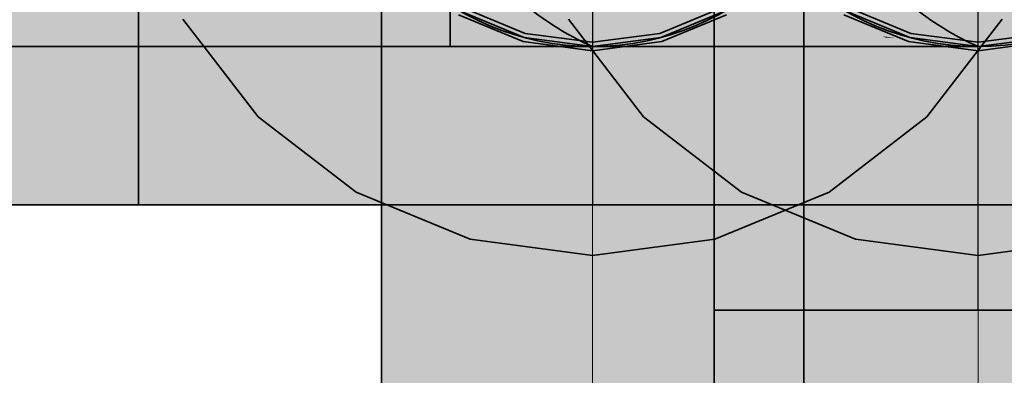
# Model space of a CAD drawing. Extents: x -350 to 540, y -53 to 541.
# Tile 443 of 569: x 213.24 to 217.9, y 207.5 to 209.19. Entities that reach past the tile are written whole.
import ezdxf
from ezdxf.lldxf.tags import DXFTag

# ---------------------------------------------------------------- set-up
doc = ezdxf.new("R2010")
doc.units = 0
doc.layers.get('0').update_dxf_attribs({"lineweight": 35})
for name, color, linetype, lineweight, true_color in [('L_Abluft', 7, 'Continuous', 35, 0xf7d209), ('L_Abluft-Shading', 7, 'Continuous', 35, 0xf7d209), ('L_Bauteil', 7, 'Continuous', 35, 0xababab), ('L_Bauteil-Shading', 7, 'Continuous', 35, 0xababab)]:
    doc.layers.add(name, color=color, linetype=linetype, lineweight=lineweight, true_color=true_color)
tags = doc.linetypes.add('STRICHPUNKT2', pattern=[12.7, 6.35, -3.175, 0, -3.175]).pattern_tags.tags
tags[10:11] = [DXFTag(74, 4), DXFTag(75, 0), DXFTag(340, '0'), DXFTag(46, 0.0), DXFTag(50, 0.0), DXFTag(44, 0.0), DXFTag(45, 0.0)]
tags[8:9] = [DXFTag(74, 4), DXFTag(75, 0), DXFTag(340, '0'), DXFTag(46, 0.0), DXFTag(50, 0.0), DXFTag(44, 0.0), DXFTag(45, 0.0)]
tags[6:7] = [DXFTag(74, 4), DXFTag(75, 0), DXFTag(340, '0'), DXFTag(46, 0.0), DXFTag(50, 0.0), DXFTag(44, 0.0), DXFTag(45, 0.0)]
tags[4:5] = [DXFTag(74, 4), DXFTag(75, 0), DXFTag(340, '0'), DXFTag(46, 0.0), DXFTag(50, 0.0), DXFTag(44, 0.0), DXFTag(45, 0.0)]

# ---------------------------------------------------------------- blocks, each defined once
blk = doc.blocks.new('3D-Ansicht-A06HSWBANL', base_point=(172.3963, 139.9809))
at = {"layer": 'L_Abluft-Shading', "color": 40, "true_color": 0xe5c208}
for points in [[(215.6908, 209.7954), (215.4496, 209.7454), (215.6908, 209.0801), (215.4496, 209.0542)], [(216.4496, 209.7454), (216.2084, 209.7954), (216.4496, 209.0542), (216.2084, 209.0801)], [(217.4519, 209.6661), (217.1504, 209.6037), (217.4519, 209.2044), (217.1504, 209.1263)], [(217.1504, 209.1263), (217.1504, 208.9119), (217.4519, 209.2044), (217.4519, 208.9593)], [(217.1504, 208.9119), (217.1504, 208.7396), (217.4519, 208.9593), (217.4519, 208.772)]]:
    blk.add_solid(points, dxfattribs=at)
at = {"layer": 'L_Abluft-Shading', "color": 40, "true_color": 0xecc908}
for points in [[(215.9496, 209.8124), (215.6908, 209.7954), (215.9496, 209.0889), (215.6908, 209.0801)], [(216.2084, 209.7954), (215.9496, 209.8124), (216.2084, 209.0801), (215.9496, 209.0889)], [(217.4519, 209.2044), (217.4519, 208.9593), (217.7754, 209.231), (217.7754, 208.9754)], [(217.7754, 209.231), (217.7754, 208.9754), (218.0989, 209.2044), (218.0989, 208.9593)], [(215.6908, 208.8209), (215.6908, 209.0801), (215.4496, 208.7817), (215.4496, 209.0542)], [(216.4496, 208.7817), (216.4496, 209.0542), (216.2084, 208.8209), (216.2084, 209.0801)], [(217.4519, 208.9593), (217.4519, 208.772), (217.7754, 208.9754), (217.7754, 208.783)], [(217.7754, 208.9754), (217.7754, 208.783), (218.0989, 208.9593), (218.0989, 208.772)], [(215.6908, 208.3124), (215.6908, 208.8209), (215.4496, 208.3124), (215.4496, 208.7817)], [(216.4496, 208.3124), (216.4496, 208.7817), (216.2084, 208.3124), (216.2084, 208.8209)], [(217.1504, 208.7396), (217.1504, 208.5619), (217.4519, 208.772), (217.4519, 208.5781)], [(217.4519, 208.5781), (217.1504, 208.5619), (217.4519, 207.8414), (217.1504, 207.8201)], [(217.1504, 207.8201), (217.1504, 207.8124), (217.4519, 207.8414), (217.4519, 207.8124)]]:
    blk.add_solid(points, dxfattribs=at)
at = {"layer": 'L_Abluft-Shading', "color": 56, "true_color": 0x887304}
for points in [[(216.5254, 209.0624), (216.568, 209.2242), (216.5254, 209.5802), (216.568, 209.8089)], [(216.6046, 209.0624), (216.3636, 209.105), (216.4844, 209.0732)], [(216.3636, 209.105), (216.6046, 209.0624), (216.9852, 209.0732), (217.0432, 209.0624)], [(216.3636, 209.105), (216.9852, 209.0732), (216.8144, 209.105)], [(216.5254, 209.0624), (216.6046, 209.0624), (216.4844, 209.0732)]]:
    blk.add_solid(points, dxfattribs=at)
at = {"layer": 'L_Abluft-Shading', "color": 52, "true_color": 0xd6b607}
for points in [[(215.4496, 209.7454), (215.2425, 209.666), (215.4496, 209.0542), (215.2425, 209.0131)], [(216.6567, 209.666), (216.4496, 209.7454), (216.6567, 209.0131), (216.4496, 209.0542)], [(217.1504, 209.6037), (216.8915, 209.5044), (217.1504, 209.1263), (216.8915, 209.0022)], [(216.8915, 209.0022), (216.8915, 208.8365), (217.1504, 209.1263), (217.1504, 208.9119)], [(216.8915, 208.8365), (216.8915, 208.6882), (217.1504, 208.9119), (217.1504, 208.7396)]]:
    blk.add_solid(points, dxfattribs=at)
at = {"layer": 'L_Abluft-Shading', "color": 42, "true_color": 0xc1a407}
for points in [[(215.2425, 209.0131), (215.2425, 209.666), (215.0835, 209.263), (215.159, 209.6115)], [(216.8156, 208.9595), (216.6567, 209.666), (216.6567, 209.0131)], [(216.8156, 208.9595), (216.8156, 208.9611), (216.6567, 209.666), (216.6764, 209.6531)], [(216.8156, 208.9611), (216.8156, 209.5624), (216.6764, 209.6531)], [(216.8915, 209.0022), (216.8915, 209.5044), (216.6929, 208.9677), (216.8423, 209.4723)], [(216.8423, 209.4723), (216.6929, 209.3749), (216.6929, 208.9677)], [(215.2425, 209.0131), (215.0835, 209.263), (215.0835, 208.9595)], [(216.8915, 209.0022), (216.6929, 208.9677), (216.6929, 208.8405)], [(216.6929, 208.8405), (216.6929, 208.7383), (216.8915, 209.0022), (216.8915, 208.8365)], [(216.6929, 208.7383), (216.6929, 208.6212), (216.8915, 208.8365), (216.8915, 208.6882)]]:
    blk.add_solid(points, dxfattribs=at)
at = {"layer": 'L_Abluft-Shading', "color": 54, "true_color": 0xa78e06}
for points in [[(215.0835, 209.263), (215.0835, 209.5624), (214.9836, 208.897), (214.9836, 209.4418)], [(216.9155, 209.4418), (216.8156, 209.5624), (216.9155, 208.897), (216.8156, 208.9595)], [(216.6929, 208.9677), (216.6929, 209.3749), (216.568, 208.6521), (216.568, 209.2242)], [(215.0835, 209.263), (214.9836, 208.897), (215.046, 208.936)], [(215.0835, 208.9595), (215.0835, 209.263), (215.046, 208.936)], [(215.8299, 209.1191), (216.1462, 209.1453), (215.7607, 209.2299)], [(216.1462, 209.1453), (216.2997, 209.158), (215.7607, 209.2299), (216.2129, 209.2299)], [(215.8299, 209.1191), (216.3302, 209.1328), (216.1704, 209.1473)], [(215.8299, 209.1191), (215.8387, 209.105), (216.3302, 209.1328), (216.3636, 209.105)], [(216.3302, 209.1328), (216.2997, 209.158), (216.1704, 209.1473)], [(216.6929, 208.9677), (216.568, 208.6521), (216.6661, 208.8)], [(216.6929, 208.8405), (216.6929, 208.9677), (216.6661, 208.8)], [(216.568, 208.6521), (216.568, 208.6239), (216.6929, 208.8405), (216.6929, 208.7383)], [(216.568, 208.6239), (216.568, 208.5432), (216.6929, 208.7383), (216.6929, 208.6212)]]:
    blk.add_solid(points, dxfattribs=at)
at = {"layer": 'L_Abluft-Shading', "color": 56, "true_color": 0x8a7505}
for points in [[(214.9836, 209.4418), (214.9496, 209.3124), (214.9836, 208.897), (214.9496, 208.8301)], [(216.9496, 209.3124), (216.9155, 209.4418), (216.9496, 208.8301), (216.9155, 208.897)], [(216.568, 209.2242), (216.5254, 209.0624), (216.5529, 208.5804), (216.5254, 208.5012)], [(216.568, 209.2242), (216.5529, 208.5804), (216.568, 208.6521)], [(215.9225, 209.0624), (216.5254, 209.0624), (215.8387, 209.105), (216.4844, 209.0732)], [(216.4844, 209.0732), (216.3636, 209.105), (215.8387, 209.105)], [(216.5254, 208.5012), (216.5254, 208.4595), (216.568, 208.6239), (216.568, 208.5432)], [(216.5529, 208.5804), (216.568, 208.6239), (216.568, 208.6521)]]:
    blk.add_solid(points, dxfattribs=at)
at = {"layer": 'L_Abluft-Shading', "color": 44, "true_color": 0x927c05}
for points in [[(215.4496, 209.4464), (215.3363, 209.2502), (215.6908, 209.3465), (215.642, 209.1647)], [(215.6908, 209.3465), (215.642, 209.1647), (215.9496, 209.3124), (215.9496, 209.1538)], [(215.9496, 209.3124), (215.9496, 209.1538), (216.2084, 209.3465), (216.2442, 209.2127)], [(216.2442, 209.2127), (216.2731, 209.105), (216.5138, 209.3352), (216.5746, 209.2299)], [(215.3363, 209.2502), (215.3246, 209.2299), (215.642, 209.1647), (215.6261, 209.105)], [(215.9496, 209.1538), (215.9496, 209.0624), (216.2442, 209.2127), (216.2731, 209.105)], [(215.642, 209.1647), (215.6261, 209.105), (215.9496, 209.1538), (215.9496, 209.0624)]]:
    blk.add_solid(points, dxfattribs=at)
at = {"layer": 'L_Abluft-Shading', "color": 52, "true_color": 0xddbc08}
for points in [[(213.7996, 209.1133), (213.7996, 209.3124), (213.0957, 209.1133), (213.0957, 209.3124)], [(218.0996, 209.1133), (218.0996, 209.3124), (213.7996, 209.1133), (213.7996, 209.3124)], [(213.0957, 208.8982), (213.7996, 208.8982), (213.0957, 209.1133), (213.7996, 209.1133)], [(213.7996, 208.8982), (218.0996, 208.8982), (213.7996, 209.1133), (218.0996, 209.1133)], [(215.4496, 208.3124), (215.2425, 208.3124), (215.4496, 206.4024), (215.2425, 206.4024)], [(216.6567, 208.3124), (216.4496, 208.3124), (216.6567, 206.4024), (216.4496, 206.4024)], [(217.0845, 207.8124), (216.8915, 207.8124), (216.8915, 207.7896)], [(217.1504, 206.4024), (217.1504, 207.8124), (216.8915, 207.7896), (217.0845, 207.8124)], [(217.1504, 206.4024), (216.8915, 207.7896), (216.8915, 206.4024)]]:
    blk.add_solid(points, dxfattribs=at)
at = {"layer": 'L_Abluft-Shading', "color": 54, "true_color": 0xaa9106}
for points in [[(211.5957, 209.2299), (211.5957, 209.105), (215.2754, 209.2299), (215.2754, 209.105)], [(215.2754, 209.105), (215.8299, 209.1191), (215.2754, 209.2299), (215.7607, 209.2299)], [(215.2754, 209.105), (215.8387, 209.105), (215.8299, 209.1191)], [(215.0448, 208.6011), (215.0835, 208.6379), (215.046, 208.936), (215.0835, 208.9595)], [(216.8156, 208.6379), (216.817, 208.6366), (216.8156, 208.9595), (216.8158, 208.9594)], [(216.817, 208.6366), (216.9155, 208.5432), (216.8158, 208.9594), (216.9155, 208.897)], [(214.9836, 208.5432), (215.0448, 208.6011), (214.9836, 208.897), (215.046, 208.936)], [(215.0835, 208.3124), (215.0835, 208.6379), (214.9836, 208.3124), (214.9836, 208.5432)], [(216.568, 208.5432), (216.568, 208.4637), (216.6929, 208.6212), (216.6929, 208.5027)], [(216.9155, 208.3124), (216.9155, 208.5432), (216.8156, 208.3124), (216.8156, 208.6379)], [(213.7996, 208.3806), (213.7996, 208.5804), (213.0957, 208.3806), (213.0957, 208.5804)], [(218.0996, 208.3806), (218.0996, 208.5804), (213.7996, 208.3806), (213.7996, 208.5804)], [(216.568, 208.4637), (216.568, 207.8124), (216.6929, 208.5027), (216.6929, 207.8124)], [(215.0835, 208.3124), (214.9836, 208.3124), (215.0835, 206.4024), (214.9836, 206.4024)], [(216.9155, 208.3124), (216.8156, 208.3124), (216.9155, 206.4024), (216.8156, 206.4024)], [(216.6929, 207.7521), (216.6929, 207.8124), (216.568, 207.7102), (216.568, 207.8124)], [(216.6929, 206.4024), (216.6929, 207.7521), (216.568, 206.4024), (216.568, 207.7102)]]:
    blk.add_solid(points, dxfattribs=at)
at = {"layer": 'L_Abluft-Shading', "color": 54, "true_color": 0xa18905}
for points in [[(216.2997, 209.158), (216.5972, 209.2078), (216.2129, 209.2299), (216.5143, 209.2299)], [(216.3784, 209.1712), (216.4855, 209.1606), (216.5517, 209.2002)], [(216.4855, 209.1606), (216.767, 209.1328), (216.5517, 209.2002), (216.6296, 209.2133)], [(216.2997, 209.158), (216.767, 209.1328), (216.3784, 209.1712)], [(216.767, 209.1328), (216.2997, 209.158), (216.8144, 209.105), (216.3302, 209.1328)], [(216.3302, 209.1328), (216.3636, 209.105), (216.8144, 209.105)]]:
    blk.add_solid(points, dxfattribs=at)
at = {"layer": 'L_Abluft-Shading', "color": 44, "true_color": 0x988105}
for points in [[(216.7688, 209.2299), (216.6296, 209.2133), (217.1575, 209.1052), (216.767, 209.1328)], [(217.1581, 209.105), (217.1603, 209.105), (216.7688, 209.2299), (216.8992, 209.2299)], [(216.767, 209.1328), (216.8144, 209.105), (217.1575, 209.1052), (217.1581, 209.105)]]:
    blk.add_solid(points, dxfattribs=at)
at = {"layer": 'L_Abluft-Shading', "color": 44, "true_color": 0x8d7805}
for points in [[(216.8992, 209.2299), (217.1603, 209.105), (216.9184, 209.2299), (217.2678, 209.105)], [(216.9184, 209.2299), (217.2246, 209.1204), (216.9934, 209.2299), (217.3231, 209.1105)], [(216.9934, 209.2299), (217.3231, 209.1105), (217.0865, 209.2299), (217.3777, 209.105)], [(217.2246, 209.1204), (217.2678, 209.105), (217.3231, 209.1105), (217.3383, 209.105)], [(217.3231, 209.1105), (217.3383, 209.105), (217.3777, 209.105)]]:
    blk.add_solid(points, dxfattribs=at)
at = {"layer": 'L_Abluft-Shading', "color": 46, "true_color": 0x816e04}
for points in [[(217.0865, 209.2299), (217.3777, 209.105), (217.0883, 209.2299), (217.4021, 209.105)], [(217.4021, 209.105), (217.4504, 209.105), (217.0883, 209.2299), (217.1363, 209.2299)], [(217.4504, 209.105), (217.4519, 209.105), (217.1363, 209.2299), (217.1504, 209.2299)], [(217.2678, 209.105), (217.1603, 209.105), (217.4123, 209.0742), (217.165, 209.1043)], [(217.165, 209.1043), (217.4405, 209.0624), (217.4123, 209.0742)], [(217.2678, 209.105), (217.4123, 209.0742), (217.3652, 209.0938)], [(217.3383, 209.105), (217.2678, 209.105), (217.3652, 209.0938)], [(217.6902, 209.0624), (217.3383, 209.105), (217.6374, 209.0624), (217.3652, 209.0938)], [(217.3383, 209.105), (217.6902, 209.0624), (217.671, 209.065)], [(217.671, 209.065), (217.3777, 209.105), (217.3383, 209.105)], [(217.3652, 209.0938), (217.4123, 209.0742), (217.6374, 209.0624), (217.5086, 209.0624)], [(217.4123, 209.0742), (217.4405, 209.0624), (217.5086, 209.0624)]]:
    blk.add_solid(points, dxfattribs=at)
at = {"layer": 'L_Abluft-Shading', "color": 44, "true_color": 0x8b7605}
for points in [[(211.5957, 209.105), (211.5957, 209.0624), (215.2754, 209.105), (215.2754, 209.0624)], [(215.9225, 209.0624), (215.8387, 209.105), (215.2754, 209.0624), (215.2754, 209.105)], [(214.9836, 208.5432), (214.9836, 208.897), (214.9496, 208.4415), (214.9496, 208.8301)], [(216.9496, 208.4415), (216.9496, 208.8301), (216.9155, 208.5432), (216.9155, 208.897)], [(214.9836, 208.3124), (214.9836, 208.5432), (214.9496, 208.3124), (214.9496, 208.4415)], [(216.5254, 208.4595), (216.5254, 208.4218), (216.568, 208.5432), (216.568, 208.4637)], [(216.9496, 208.3124), (216.9496, 208.4415), (216.9155, 208.3124), (216.9155, 208.5432)], [(216.5254, 208.4218), (216.5254, 207.8124), (216.568, 208.4637), (216.568, 207.8124)], [(213.7996, 208.3124), (213.7996, 208.3806), (213.0957, 208.3124), (213.0957, 208.3806)], [(218.0996, 208.3124), (218.0996, 208.3806), (213.7996, 208.3124), (213.7996, 208.3806)], [(214.9836, 208.3124), (214.9496, 208.3124), (214.9836, 206.4024), (214.9496, 206.4024)], [(216.9496, 208.3124), (216.9155, 208.3124), (216.9496, 206.4024), (216.9155, 206.4024)], [(216.568, 207.7102), (216.568, 207.8124), (216.5254, 207.6669), (216.5254, 207.8124)], [(216.568, 206.4024), (216.568, 207.7102), (216.5254, 206.4024), (216.5254, 207.6669)]]:
    blk.add_solid(points, dxfattribs=at)
at = {"layer": 'L_Abluft-Shading', "color": 40, "true_color": 0xf4d008}
for points in [[(215.9496, 208.8343), (215.9496, 209.0889), (215.6908, 208.8209), (215.6908, 209.0801)], [(216.2084, 208.8209), (216.2084, 209.0801), (215.9496, 208.8343), (215.9496, 209.0889)], [(215.9496, 208.3124), (215.9496, 208.8343), (215.6908, 208.3124), (215.6908, 208.8209)], [(216.2084, 208.3124), (216.2084, 208.8209), (215.9496, 208.3124), (215.9496, 208.8343)], [(217.4519, 208.772), (217.4519, 208.5781), (217.7754, 208.783), (217.7754, 208.5836)], [(217.7754, 208.783), (217.7754, 208.5836), (218.0989, 208.772), (218.0989, 208.5781)], [(217.7754, 208.5836), (217.4519, 208.5781), (217.7754, 207.8524), (217.4519, 207.8414)], [(218.0989, 208.5781), (217.7754, 208.5836), (218.0989, 207.8524), (217.7754, 207.8524)], [(217.4519, 207.8414), (217.4519, 207.8124), (217.7754, 207.8524), (217.7754, 207.8124)], [(217.7754, 207.8524), (217.7754, 207.8124), (218.0989, 207.8524), (218.0989, 207.8124)]]:
    blk.add_solid(points, dxfattribs=at)
at = {"layer": 'L_Abluft-Shading', "color": 56, "true_color": 0x857104}
for points in [[(217.0432, 209.0624), (217.1581, 209.105), (216.8144, 209.105)], [(217.0432, 209.0624), (217.4405, 209.0624), (217.1581, 209.105), (217.165, 209.1043)], [(217.165, 209.1043), (217.1603, 209.105), (217.1581, 209.105)]]:
    blk.add_solid(points, dxfattribs=at)
at = {"layer": 'L_Abluft-Shading', "color": 46, "true_color": 0x7d6a04}
for points in [[(217.4021, 209.105), (217.3777, 209.105), (217.6879, 209.0628), (217.671, 209.065)], [(217.4021, 209.105), (217.6879, 209.0628), (217.5767, 209.0826)], [(217.4504, 209.105), (217.4021, 209.105), (217.5767, 209.0826)], [(217.7754, 209.0624), (217.4504, 209.105), (217.7336, 209.0624), (217.5767, 209.0826)], [(217.4504, 209.105), (217.7754, 209.0624), (217.5648, 209.0901)], [(217.5648, 209.0901), (217.4519, 209.105), (217.4504, 209.105)], [(217.5767, 209.0826), (217.6879, 209.0628), (217.7336, 209.0624), (217.691, 209.0624)], [(217.671, 209.065), (217.6902, 209.0624), (217.6879, 209.0628)], [(217.6879, 209.0628), (217.6902, 209.0624), (217.691, 209.0624)]]:
    blk.add_solid(points, dxfattribs=at)
at = {"layer": 'L_Abluft-Shading', "color": 52, "true_color": 0xdcbb08}
for points in [[(215.4496, 208.7817), (215.4496, 209.0542), (215.2425, 208.7193), (215.2425, 209.0131)], [(216.6567, 208.7193), (216.6567, 209.0131), (216.4496, 208.7817), (216.4496, 209.0542)], [(215.4496, 208.3124), (215.4496, 208.7817), (215.2425, 208.3124), (215.2425, 208.7193)], [(216.6567, 208.3124), (216.6567, 208.7193), (216.4496, 208.3124), (216.4496, 208.7817)], [(216.8915, 208.6882), (216.8915, 208.5362), (217.1504, 208.7396), (217.1504, 208.5619)], [(217.1504, 208.5619), (216.8915, 208.5362), (217.0845, 207.8124), (216.8915, 207.8124)], [(217.1504, 208.5619), (217.0845, 207.8124), (217.1504, 207.8201)], [(217.0845, 207.8124), (217.1504, 207.8124), (217.1504, 207.8201)]]:
    blk.add_solid(points, dxfattribs=at)
at = {"layer": 'L_Abluft-Shading', "color": 42, "true_color": 0xc6a807}
for points in [[(215.2425, 208.7193), (215.2425, 209.0131), (215.0835, 208.6379), (215.0835, 208.9595)], [(216.8156, 208.6379), (216.8156, 208.9595), (216.6567, 208.7193), (216.6567, 209.0131)], [(213.7996, 208.5804), (213.7996, 208.8982), (213.0957, 208.5804), (213.0957, 208.8982)], [(218.0996, 208.5804), (218.0996, 208.8982), (213.7996, 208.5804), (213.7996, 208.8982)], [(215.2425, 208.3124), (215.2425, 208.7193), (215.0835, 208.3124), (215.0835, 208.6379)], [(216.8156, 208.3124), (216.8156, 208.6379), (216.6567, 208.3124), (216.6567, 208.7193)], [(216.6929, 208.6212), (216.6929, 208.5027), (216.8915, 208.6882), (216.8915, 208.5362)], [(216.6929, 208.5027), (216.6929, 207.8124), (216.8915, 208.5362), (216.8915, 207.8124)], [(215.2425, 208.3124), (215.0835, 208.3124), (215.2425, 206.4024), (215.0835, 206.4024)], [(216.8156, 208.3124), (216.6567, 208.3124), (216.8156, 206.4024), (216.6567, 206.4024)], [(216.8915, 207.7896), (216.8915, 207.8124), (216.6929, 207.7521), (216.6929, 207.8124)], [(216.8915, 206.4024), (216.8915, 207.7896), (216.6929, 206.4024), (216.6929, 207.7521)]]:
    blk.add_solid(points, dxfattribs=at)
at = {"layer": 'L_Abluft-Shading', "color": 40, "true_color": 0xedca08}
for points in [[(215.6908, 208.3124), (215.4496, 208.3124), (215.6908, 206.4024), (215.4496, 206.4024)], [(216.4496, 208.3124), (216.2084, 208.3124), (216.4496, 206.4024), (216.2084, 206.4024)], [(217.4519, 206.4109), (217.4519, 207.8124), (217.1504, 206.4024), (217.1504, 207.8124)]]:
    blk.add_solid(points, dxfattribs=at)
at = {"layer": 'L_Abluft-Shading', "color": 40, "true_color": 0xf5d108}
for points in [[(215.9496, 208.3124), (215.6908, 208.3124), (215.9496, 206.4024), (215.6908, 206.4024)], [(216.2084, 208.3124), (215.9496, 208.3124), (216.2084, 206.4024), (215.9496, 206.4024)], [(217.7754, 206.4326), (217.7754, 207.8124), (217.4519, 206.4109), (217.4519, 207.8124)], [(218.0989, 206.4438), (218.0989, 207.8124), (217.7754, 206.4326), (217.7754, 207.8124)]]:
    blk.add_solid(points, dxfattribs=at)
at = {"layer": 'L_Bauteil-Shading', "color": 250, "true_color": 0x2e3032}
for points in [[(217.2196, 210.3124), (215.6209, 209.0857), (215.3146, 209.2126)], [(217.2196, 210.3124), (215.6209, 209.0857), (215.3146, 209.2126)], [(217.2196, 210.3124), (215.9496, 209.0424), (215.6209, 209.0857)], [(217.2196, 210.3124), (215.9496, 209.0424), (215.6209, 209.0857)], [(217.2196, 210.3124), (216.2783, 209.0857), (215.9496, 209.0424)], [(217.2196, 210.3124), (216.2783, 209.0857), (215.9496, 209.0424)], [(217.2196, 210.3124), (216.5846, 209.2126), (216.2783, 209.0857)], [(217.2196, 210.3124), (216.5846, 209.2126), (216.2783, 209.0857)], [(216.5054, 210.3124), (217.4467, 209.0857), (217.1404, 209.2126)], [(216.5054, 210.3124), (217.7754, 209.0424), (217.4467, 209.0857)], [(216.5054, 210.3124), (218.1041, 209.0857), (217.7754, 209.0424)], [(216.5054, 210.3124), (218.4104, 209.2126), (218.1041, 209.0857)], [(217.4467, 209.0857), (217.1404, 209.2126), (217.2706, 209.3152), (217.0812, 209.3152)], [(217.7754, 209.0424), (217.4467, 209.0857), (217.5027, 209.3152), (217.2706, 209.3152)], [(218.1041, 209.0857), (217.7754, 209.0424), (217.8051, 209.3152), (217.5027, 209.3152)], [(218.4104, 209.2126), (218.1041, 209.0857), (218.2327, 209.3152), (217.8051, 209.3152)]]:
    blk.add_solid(points, dxfattribs=at)
at = {"layer": 'L_Bauteil-Shading', "color": 254, "true_color": 0xcccccc}
for points in [[(215.0798, 209.4427), (214.0097, 209.1924), (214.3657, 208.7285)], [(215.0798, 209.4427), (214.3657, 208.7285), (215.3346, 209.2472)], [(216.1915, 208.7285), (216.9057, 209.4427), (215.8355, 209.1924)], [(216.1915, 208.7285), (217.1604, 209.2472), (216.9057, 209.4427)], [(217.5335, 208.7285), (216.8193, 209.4427), (216.5646, 209.2472)], [(217.8895, 209.1924), (216.8193, 209.4427), (217.5335, 208.7285)], [(215.3346, 209.2472), (214.3657, 208.7285), (214.8296, 208.3725)], [(215.3346, 209.2472), (214.8296, 208.3725), (215.6312, 209.1243)], [(215.6312, 209.1243), (215.3346, 209.2472), (215.3246, 209.2299)], [(215.6312, 209.1243), (215.3346, 209.2472), (215.3246, 209.2299)], [(215.6261, 209.105), (215.6312, 209.1243), (215.3246, 209.2299)], [(215.6261, 209.105), (215.6312, 209.1243), (215.3246, 209.2299)], [(216.6554, 208.3725), (217.1604, 209.2472), (216.1915, 208.7285)], [(216.5746, 209.2299), (216.5646, 209.2472), (216.2679, 209.1243)], [(217.0696, 208.3725), (216.5646, 209.2472), (216.2679, 209.1243)], [(216.5746, 209.2299), (216.5646, 209.2472), (216.2679, 209.1243)], [(216.5746, 209.2299), (216.2679, 209.1243), (216.2731, 209.105)], [(216.5746, 209.2299), (216.2679, 209.1243), (216.2731, 209.105)], [(217.5335, 208.7285), (216.5646, 209.2472), (217.0696, 208.3725)], [(216.6554, 208.3725), (217.4571, 209.1243), (217.1604, 209.2472)], [(217.4571, 209.1243), (217.1604, 209.2472), (217.1504, 209.2299)], [(217.4571, 209.1243), (217.1604, 209.2472), (217.1504, 209.2299)], [(217.4519, 209.105), (217.4571, 209.1243), (217.1504, 209.2299)], [(217.4519, 209.105), (217.4571, 209.1243), (217.1504, 209.2299)], [(215.3871, 208.2134), (215.6312, 209.1243), (215.2138, 208.2134), (214.8296, 208.3725)], [(215.9496, 209.0824), (215.6312, 209.1243), (215.4099, 208.2134), (215.3871, 208.2134)], [(215.9496, 208.2134), (215.9496, 209.0824), (215.4099, 208.2134)], [(215.9496, 209.0824), (215.6312, 209.1243), (215.6261, 209.105)], [(215.9496, 209.0824), (215.6312, 209.1243), (215.6261, 209.105)], [(215.9496, 209.0624), (215.9496, 209.0824), (215.6261, 209.105)], [(215.9496, 209.0624), (215.9496, 209.0824), (215.6261, 209.105)], [(216.2731, 209.105), (216.2679, 209.1243), (215.9496, 209.0824)], [(215.9496, 209.0824), (216.4892, 208.2134), (216.2679, 209.1243), (216.512, 208.2134)], [(216.2731, 209.105), (216.2679, 209.1243), (215.9496, 209.0824)], [(216.2731, 209.105), (215.9496, 209.0824), (215.9496, 209.0624)], [(216.2731, 209.105), (215.9496, 209.0824), (215.9496, 209.0624)], [(216.4892, 208.2134), (215.9496, 209.0824), (215.9496, 208.2134)], [(216.6853, 208.2134), (217.0696, 208.3725), (216.512, 208.2134), (216.2679, 209.1243)], [(217.1956, 208.1487), (217.4571, 209.1243), (216.6554, 208.3725)], [(217.1956, 208.1487), (217.7754, 209.0824), (217.4571, 209.1243)], [(217.7754, 208.0724), (217.7754, 209.0824), (217.1956, 208.1487)], [(217.7754, 209.0824), (217.4571, 209.1243), (217.4519, 209.105)], [(217.7754, 209.0824), (217.4571, 209.1243), (217.4519, 209.105)], [(217.7754, 209.0624), (217.7754, 209.0824), (217.4519, 209.105)], [(217.7754, 209.0624), (217.7754, 209.0824), (217.4519, 209.105)], [(218.0989, 209.105), (218.0938, 209.1243), (217.7754, 209.0824)], [(218.0938, 209.1243), (217.7754, 209.0824), (218.3552, 208.1487)], [(218.0989, 209.105), (218.0938, 209.1243), (217.7754, 209.0824)], [(218.0989, 209.105), (217.7754, 209.0824), (217.7754, 209.0624)], [(218.0989, 209.105), (217.7754, 209.0824), (217.7754, 209.0624)], [(218.3552, 208.1487), (217.7754, 209.0824), (217.7754, 208.0724)], [(215.3698, 208.1487), (215.3871, 208.2134), (215.2138, 208.2134)], [(215.3871, 208.2134), (215.3698, 208.1487), (215.4099, 208.2134)], [(215.9496, 208.0724), (215.9496, 208.2134), (215.3698, 208.1487), (215.4099, 208.2134)], [(216.5293, 208.1487), (216.4892, 208.2134), (215.9496, 208.0724), (215.9496, 208.2134)], [(216.4892, 208.2134), (216.5293, 208.1487), (216.512, 208.2134)], [(216.5293, 208.1487), (216.6853, 208.2134), (216.512, 208.2134)]]:
    blk.add_solid(points, dxfattribs=at)
blk = doc.blocks.new('Bogen-A06HSWVENL', base_point=(215.2754, 209.0624))
at = {"color": 0, "linetype": 'ByBlock', "lineweight": -2, "ltscale": 0.35}
for p, q in [((215.2754, 209.0624), (215.2754, 211.5624)), ((215.9225, 209.0624), (215.2754, 209.0624)), ((216.5254, 209.0624), (215.9225, 209.0624)), ((217.0432, 209.0624), (216.5254, 209.0624)), ((217.4405, 209.0624), (217.0432, 209.0624)), ((217.6902, 209.0624), (217.4405, 209.0624)), ((217.7754, 209.0624), (217.6902, 209.0624))]:
    blk.add_line(p, q, dxfattribs=at)
blk.add_circle((217.7754, 210.3124), 1.25, dxfattribs=at)
blk = doc.blocks.new('Bogen-A06HSWVGNL', base_point=(216.5254, 207.8124))
at = {"color": 0, "linetype": 'STRICHPUNKT2', "lineweight": 25, "ltscale": 0.25}
blk.add_line((217.7754, 207.8124), (217.7754, 210.3124), dxfattribs=at)
at = {"color": 0, "linetype": 'ByBlock', "lineweight": -2, "ltscale": 0.35}
for p, q in [((216.5254, 209.0624), (216.5254, 209.5802)), ((216.5254, 208.4595), (216.5254, 209.0624)), ((216.5254, 207.8124), (216.5254, 208.4595)), ((216.5254, 207.8124), (219.0254, 207.8124))]:
    blk.add_line(p, q, dxfattribs=at)
blk.add_circle((217.7754, 210.3124), 1.25, dxfattribs=at)
at = {"color": 0, "lineweight": -2}
blk.add_ellipse((218.3307, 210.3124), major_axis=(-0.5553, 1.25), ratio=1, start_param=0, end_param=2.305501, dxfattribs=at)
blk = doc.blocks.new('Abzweigstück 90°-A06HSWVINL', base_point=(213.7996, 208.3124))
at = {"color": 0, "linetype": 'ByBlock', "lineweight": -2, "ltscale": 0.35}
for p, q in [((213.7996, 208.3124), (213.7996, 209.484)), ((215.3246, 209.2299), (215.6261, 209.105)), ((216.2731, 209.105), (216.5746, 209.2299)), ((215.6261, 209.105), (215.9496, 209.0624)), ((215.9496, 209.0624), (216.2731, 209.105)), ((213.7996, 208.3124), (218.0996, 208.3124))]:
    blk.add_line(p, q, dxfattribs=at)
blk = doc.blocks.new('Abzweigstück 90°-A06HSWVKNL', base_point=(213.7496, 209.0624))
at = {"color": 0, "linetype": 'ByBlock', "lineweight": -2, "ltscale": 0.35}
blk.add_circle((215.9496, 210.3124), 1.25, dxfattribs=at)
at = {"color": 0, "lineweight": -2}
blk.add_ellipse((216.5049, 210.3124), major_axis=(-0.5553, 1.25), ratio=1, start_param=0, end_param=2.305501, dxfattribs=at)
blk = doc.blocks.new('Bogen-A06HSWVYNL', base_point=(214.9496, 208.3124))
at = {"color": 0, "linetype": 'STRICHPUNKT2', "lineweight": 25, "ltscale": 0.25}
blk.add_line((215.9496, 210.3124), (215.9496, 208.3124), dxfattribs=at)
at = {"color": 0, "linetype": 'ByBlock', "lineweight": -2, "ltscale": 0.35}
for p, q in [((214.9496, 209.3124), (214.9496, 208.8301)), ((216.9496, 209.3124), (216.9496, 208.8301)), ((214.9496, 208.8301), (214.9496, 208.3124)), ((216.9496, 208.8301), (216.9496, 208.3124)), ((216.9496, 208.3124), (214.9496, 208.3124))]:
    blk.add_line(p, q, dxfattribs=at)
blk = doc.blocks.new('Muffe-A06HSWW0NL', base_point=(214.6996, 209.0624))
at = {"color": 0, "linetype": 'ByBlock', "lineweight": -2, "ltscale": 0.35}
blk.add_circle((215.9496, 210.3124), 1.25, dxfattribs=at)
blk.add_circle((215.9496, 210.3124), 1.25, dxfattribs=at)
at = {"color": 0, "lineweight": -2}
blk.add_ellipse((216.5049, 210.3124), major_axis=(-0.5553, 1.25), ratio=1, start_param=0, end_param=2.305501, dxfattribs=at)
blk = doc.blocks.new('Konisches Übergangsstück-A06HSWW2NL', base_point=(214.6996, 209.0624))
at = {"color": 0, "linetype": 'ByBlock', "lineweight": -2, "ltscale": 0.35}
blk.add_circle((215.9496, 210.3124), 1.25, dxfattribs=at)
at = {"color": 0, "lineweight": -2}
blk.add_ellipse((216.5049, 210.3124), major_axis=(-0.5553, 1.25), ratio=1, start_param=0, end_param=2.305501, dxfattribs=at)
blk = doc.blocks.new('Wickelfalzrohr-A06HSWW8NL', base_point=(213.0957, 208.3124))
at = {"color": 0, "linetype": 'ByBlock', "lineweight": -2, "ltscale": 0.35}
for p, q in [((213.7996, 208.3124), (213.7996, 209.484)), ((213.0957, 208.3124), (213.7996, 208.3124))]:
    blk.add_line(p, q, dxfattribs=at)
blk = doc.blocks.new('Wickelfalzrohr-A06HSWWMNL', base_point=(211.5957, 209.0624))
at = {"color": 0, "linetype": 'ByBlock', "lineweight": -2, "ltscale": 0.35}
for p in [(215.2754, 209.7947), (211.5957, 209.0624)]:
    blk.add_line(p, (215.2754, 209.0624), dxfattribs=at)
blk = doc.blocks.new('CA_125x500_50-A06HSWWWNL', base_point=(213.7096, 208.0724))
at = {"color": 254, "linetype": 'ByBlock', "lineweight": -2, "ltscale": 0.35, "true_color": 0xcccccc}
for p, q in [((215.3246, 209.2299), (215.6261, 209.105)), ((215.6312, 209.1243), (215.3346, 209.2472)), ((216.5646, 209.2472), (216.2679, 209.1243)), ((216.2731, 209.105), (216.5746, 209.2299)), ((214.0097, 209.1924), (214.3657, 208.7285)), ((217.5335, 208.7285), (217.8895, 209.1924)), ((215.6261, 209.105), (215.9496, 209.0624)), ((215.9496, 209.0824), (215.6312, 209.1243)), ((216.2679, 209.1243), (215.9496, 209.0824)), ((215.9496, 209.0624), (216.2731, 209.105)), ((214.3657, 208.7285), (214.8296, 208.3725)), ((217.0696, 208.3725), (217.5335, 208.7285)), ((214.8296, 208.3725), (215.3698, 208.1487)), ((216.5293, 208.1487), (217.0696, 208.3725)), ((215.3698, 208.1487), (215.9496, 208.0724)), ((215.9496, 208.0724), (216.5293, 208.1487))]:
    blk.add_line(p, q, dxfattribs=at)
at = {"color": 250, "linetype": 'ByBlock', "lineweight": -2, "ltscale": 0.35, "true_color": 0x2e3032}
for p, q in [((215.6209, 209.0857), (215.3146, 209.2126)), ((216.5846, 209.2126), (216.2783, 209.0857)), ((215.9496, 209.0424), (215.6209, 209.0857)), ((216.2783, 209.0857), (215.9496, 209.0424))]:
    blk.add_line(p, q, dxfattribs=at)
at = {"color": 0, "lineweight": -2}
blk.add_ellipse((216.5049, 210.3124), major_axis=(-0.5553, 1.25), ratio=1, start_param=0, end_param=2.305501, dxfattribs=at)
blk = doc.blocks.new('Wickelfalzrohr-A06HSWWYNL', base_point=(214.6996, 209.0624))
at = {"color": 0, "linetype": 'ByBlock', "lineweight": -2, "ltscale": 0.35}
blk.add_circle((215.9496, 210.3124), 1.25, dxfattribs=at)
at = {"color": 0, "lineweight": -2}
blk.add_ellipse((216.5049, 210.3124), major_axis=(-0.5553, 1.25), ratio=1, start_param=0, end_param=2.305501, dxfattribs=at)
blk = doc.blocks.new('Wickelfalzrohr-A06HSWX0NL', base_point=(214.6996, 209.0624))
at = {"color": 0, "linetype": 'ByBlock', "lineweight": -2, "ltscale": 0.35}
blk.add_circle((215.9496, 210.3124), 1.25, dxfattribs=at)
at = {"color": 0, "lineweight": -2}
blk.add_ellipse((216.5049, 210.3124), major_axis=(-0.5553, 1.25), ratio=1, start_param=0, end_param=2.305501, dxfattribs=at)
blk = doc.blocks.new('CA_125x500_50-A06HSWX2NL', base_point=(215.5354, 208.0724))
at = {"color": 254, "linetype": 'ByBlock', "lineweight": -2, "ltscale": 0.35, "true_color": 0xcccccc}
for p, q in [((217.1504, 209.2299), (217.4519, 209.105)), ((217.4571, 209.1243), (217.1604, 209.2472)), ((215.8355, 209.1924), (216.1915, 208.7285)), ((217.4519, 209.105), (217.7754, 209.0624)), ((217.7754, 209.0824), (217.4571, 209.1243)), ((218.0938, 209.1243), (217.7754, 209.0824)), ((217.7754, 209.0624), (218.0989, 209.105)), ((216.1915, 208.7285), (216.6554, 208.3725)), ((216.6554, 208.3725), (217.1956, 208.1487)), ((217.1956, 208.1487), (217.7754, 208.0724)), ((217.7754, 208.0724), (218.3552, 208.1487))]:
    blk.add_line(p, q, dxfattribs=at)
at = {"color": 250, "linetype": 'ByBlock', "lineweight": -2, "ltscale": 0.35, "true_color": 0x2e3032}
for p, q in [((217.4467, 209.0857), (217.1404, 209.2126)), ((217.7754, 209.0424), (217.4467, 209.0857)), ((218.1041, 209.0857), (217.7754, 209.0424))]:
    blk.add_line(p, q, dxfattribs=at)
at = {"color": 0, "lineweight": -2}
blk.add_ellipse((218.3307, 210.3124), major_axis=(-0.5553, 1.25), ratio=1, start_param=0, end_param=2.305501, dxfattribs=at)
blk = doc.blocks.new('Wickelfalzrohr-A06HSWX4NL', base_point=(216.5254, 209.0624))
at = {"color": 0, "linetype": 'ByBlock', "lineweight": -2, "ltscale": 0.35}
blk.add_circle((217.7754, 210.3124), 1.25, dxfattribs=at)
at = {"color": 0, "lineweight": -2}
blk.add_ellipse((218.3307, 210.3124), major_axis=(-0.5553, 1.25), ratio=1, start_param=0, end_param=2.305501, dxfattribs=at)
blk = doc.blocks.new('Wickelfalzrohr-A06HSWX6NL', base_point=(216.5254, 209.0624))
at = {"color": 0, "linetype": 'ByBlock', "lineweight": -2, "ltscale": 0.35}
blk.add_circle((217.7754, 210.3124), 1.25, dxfattribs=at)
at = {"color": 0, "lineweight": -2}
blk.add_ellipse((218.3307, 210.3124), major_axis=(-0.5553, 1.25), ratio=1, start_param=0, end_param=2.305501, dxfattribs=at)
blk = doc.blocks.new('Wickelfalzrohr-A06HSWY0NL', base_point=(216.5254, 206.4024))
at = {"color": 0, "linetype": 'ByBlock', "lineweight": -2, "ltscale": 0.35}
for p, q in [((216.5254, 207.8124), (216.5254, 206.4024)), ((217.2576, 207.8124), (216.5254, 207.8124)), ((218.2932, 207.8124), (217.2576, 207.8124)), ((219.0254, 207.8124), (218.2932, 207.8124)), ((219.0254, 206.4024), (219.0254, 207.8124)), ((217.2576, 206.4024), (216.5254, 206.4024)), ((218.2932, 206.4024), (217.2576, 206.4024)), ((219.0254, 206.4024), (218.2932, 206.4024))]:
    blk.add_line(p, q, dxfattribs=at)
at = {"color": 0, "linetype": 'STRICHPUNKT2', "lineweight": 5, "ltscale": 0.13}
blk.add_line((217.7754, 206.4024), (217.7754, 207.8124), dxfattribs=at)
blk = doc.blocks.new('Wickelfalzrohr-A06HSWYINL', base_point=(214.9496, 206.4024))
at = {"color": 0, "linetype": 'ByBlock', "lineweight": -2, "ltscale": 0.35}
for p, q in [((214.9496, 208.3124), (214.9496, 206.4024)), ((215.5354, 208.3124), (214.9496, 208.3124)), ((216.3638, 208.3124), (215.5354, 208.3124)), ((216.9496, 208.3124), (216.3638, 208.3124)), ((216.9496, 206.4024), (216.9496, 208.3124))]:
    blk.add_line(p, q, dxfattribs=at)
at = {"color": 0, "linetype": 'STRICHPUNKT2', "lineweight": 5, "ltscale": 0.13}
blk.add_line((215.9496, 206.4024), (215.9496, 208.3124), dxfattribs=at)

msp = doc.modelspace()

# ---------------------------------------------------------------- block references
msp.add_blockref('3D-Ansicht-A06HSWBANL', (172.3963, 139.9809))
at = {"layer": 'L_Abluft', "ltscale": 0.35}
for name, p in [('Wickelfalzrohr-A06HSWW8NL', (213.0957, 208.3124)), ('Abzweigstück 90°-A06HSWVINL', (213.7996, 208.3124)), ('Wickelfalzrohr-A06HSWWMNL', (211.5957, 209.0624)), ('Abzweigstück 90°-A06HSWVKNL', (213.7496, 209.0624)), ('Muffe-A06HSWW0NL', (214.6996, 209.0624)), ('Konisches Übergangsstück-A06HSWW2NL', (214.6996, 209.0624)), ('Wickelfalzrohr-A06HSWWYNL', (214.6996, 209.0624)), ('Wickelfalzrohr-A06HSWX0NL', (214.6996, 209.0624)), ('Bogen-A06HSWVENL', (215.2754, 209.0624)), ('Bogen-A06HSWVGNL', (216.5254, 207.8124)), ('Wickelfalzrohr-A06HSWX4NL', (216.5254, 209.0624)), ('Wickelfalzrohr-A06HSWX6NL', (216.5254, 209.0624)), ('Bogen-A06HSWVYNL', (214.9496, 208.3124)), ('Wickelfalzrohr-A06HSWYINL', (214.9496, 206.4024)), ('Wickelfalzrohr-A06HSWY0NL', (216.5254, 206.4024))]:
    msp.add_blockref(name, p, dxfattribs=at)
at = {"layer": 'L_Bauteil', "ltscale": 0.35}
for name, p in [('CA_125x500_50-A06HSWWWNL', (213.7096, 208.0724)), ('CA_125x500_50-A06HSWX2NL', (215.5354, 208.0724))]:
    msp.add_blockref(name, p, dxfattribs=at)

doc.saveas('drawing.dxf')
